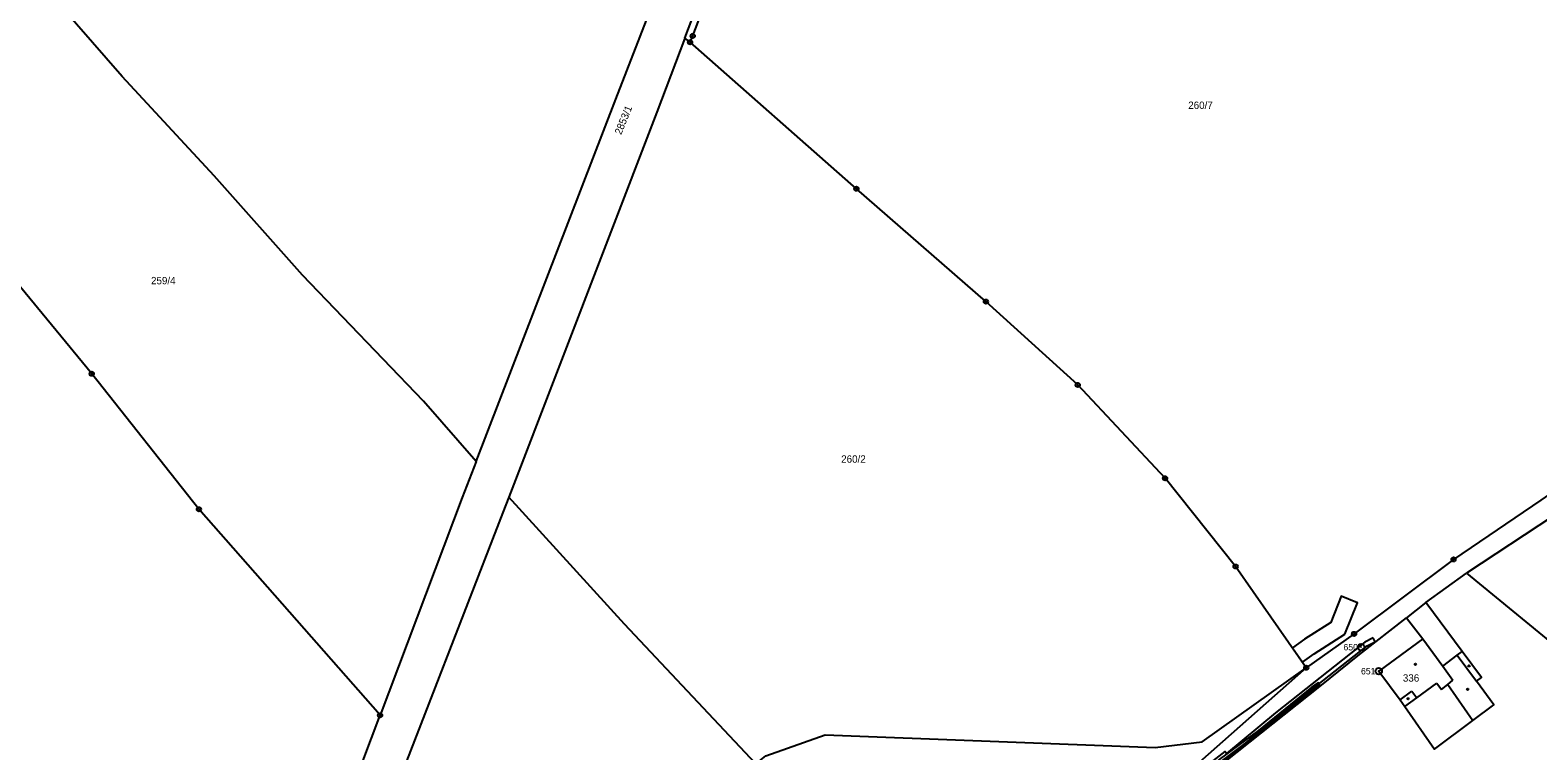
# Model space of a CAD drawing. Extents: x -562167 to -556918, y -1077891 to -1070763.
# Drawn here: x -558021.9 to -557672.8, y -1072893 to -1072726.2 of the extents above; entities that cross this region are included whole.
import ezdxf

# ---------------------------------------------------------------- set-up
doc = ezdxf.new("R2010")
doc.units = 0
for name, color, linetype in [('Hranice parcel', 7, 'Continuous'), ('Parcelní čísla', 7, 'Continuous'), ('Vnitřní kresba', 7, 'Continuous'), ('Věcná břemena k části', 7, 'Continuous'), ('Značky bodu BP', 7, 'Continuous'), ('Značky budov', 7, 'Continuous')]:
    doc.layers.add(name, color=color, linetype=linetype)

msp = doc.modelspace()

# ---------------------------------------------------------------- linework, layer by layer
at = {"layer": 'Hranice parcel'}
for p, q in [((-557869.1, -1072728.98), (-557870.35, -1072728.07)), ((-557669.14, -1072838.64), (-557689.32, -1072851.91)), ((-557698.75, -1072858.7), (-557689.32, -1072851.91)), ((-557689.32, -1072851.91), (-557661.83, -1072874.46)), ((-557698.75, -1072858.7), (-557703.23, -1072862.2)), ((-557726.42, -1072873.79), (-557753.12, -1072897.45))]:
    msp.add_line(p, q, dxfattribs=at)
for points in [[(-557870.35, -1072728.07), (-557841.61, -1072652.18), (-557795.8, -1072530.79), (-557794.15, -1072526.38)], [(-557869.1, -1072728.98), (-557868.48, -1072727.52), (-557830.82, -1072628.64)], [(-557918.66, -1072826.05), (-557930.82, -1072812.07), (-557958.86, -1072782.91), (-557979.27, -1072759.94), (-558000.59, -1072736.9), (-558028.61, -1072704.77), (-558059.01, -1072669.83)], [(-557918.66, -1072826.05), (-557886.26, -1072742.17), (-557878.15, -1072721.09)], [(-557870.35, -1072728.07), (-557876.82, -1072745.17), (-557911.06, -1072834.27)], [(-557726.42, -1072873.79), (-557742.79, -1072850.35), (-557759.11, -1072829.92), (-557779.32, -1072808.32), (-557800.59, -1072789.03), (-557830.58, -1072762.91), (-557869.1, -1072728.98)], [(-557940.88, -1072884.8), (-557982.82, -1072837.09), (-558007.66, -1072805.75), (-558050.12, -1072754.26), (-558061.27, -1072742.23)], [(-557590.2, -1072766.13), (-557611.48, -1072789.38), (-557622.78, -1072800.14), (-557655.54, -1072823.49), (-557672.07, -1072834.96), (-557692.3, -1072848.71), (-557715.36, -1072865.94), (-557726.42, -1072873.79)], [(-557918.66, -1072826.05), (-557921.86, -1072834.34), (-557940.88, -1072884.8)], [(-557911.06, -1072834.27), (-557912.43, -1072837.84), (-557948.59, -1072931.08), (-557971.03, -1072989.02), (-557978.42, -1073007.88)], [(-557853.9, -1072895.99), (-557884.32, -1072863.72), (-557911.06, -1072834.27)], [(-557703.23, -1072862.2), (-557699.44, -1072867.13), (-557709.64, -1072874.58), (-557704.71, -1072881.23), (-557703.56, -1072882.79), (-557696.72, -1072892.62), (-557687.83, -1072885.98), (-557683.02, -1072882.35), (-557686.97, -1072876.9), (-557685.84, -1072876.06), (-557690.35, -1072870.05), (-557698.75, -1072858.7)], [(-557747.66, -1072897.53), (-557723.3, -1072878.11), (-557714.06, -1072870.69), (-557703.23, -1072862.2)], [(-557853.9, -1072895.99), (-557851.56, -1072894.21), (-557837.81, -1072889.3), (-557761.44, -1072892.26), (-557750.55, -1072890.92), (-557726.42, -1072873.79)], [(-558023.91, -1073118.12), (-558023.87, -1073112.67), (-558018.5, -1073094.73), (-558007.07, -1073057.93), (-557996.56, -1073033.14), (-557957.14, -1072927.95), (-557940.88, -1072884.8)]]:
    msp.add_lwpolyline(points, dxfattribs=at)
at = {"layer": 'Vnitřní kresba'}
for p, q in [((-557699.44, -1072867.13), (-557694.83, -1072873.4)), ((-557694.83, -1072873.4), (-557691.44, -1072870.87)), ((-557691.44, -1072870.87), (-557690.35, -1072870.05)), ((-557691.44, -1072870.87), (-557686.97, -1072876.9)), ((-557694.83, -1072873.4), (-557692.46, -1072876.64)), ((-557704.71, -1072881.23), (-557701.99, -1072879.22)), ((-557701.99, -1072879.22), (-557700.84, -1072880.78)), ((-557700.84, -1072880.78), (-557696.2, -1072877.34)), ((-557696.2, -1072877.34), (-557695.08, -1072878.81)), ((-557695.08, -1072878.81), (-557693.66, -1072877.63)), ((-557693.66, -1072877.63), (-557692.46, -1072876.64)), ((-557693.66, -1072877.63), (-557687.83, -1072885.98)), ((-557703.56, -1072882.79), (-557700.84, -1072880.78))]:
    msp.add_line(p, q, dxfattribs=at)
at = {"layer": 'Věcná břemena k části'}
for points in [[(-557726.83, -1072867.19), (-557729.64, -1072869.18), (-557727.31, -1072872.52), (-557724.55, -1072870.57), (-557717.45, -1072866.03), (-557714.55, -1072858.74), (-557718.35, -1072857.24), (-557720.76, -1072863.3)], [(-557710.89, -1072866.85), (-557712.87, -1072867.84), (-557733.51, -1072884.21), (-557744.91, -1072893.6), (-557745.26, -1072893.17), (-557750.81, -1072897.48), (-557756.88, -1072902.21), (-557755.85, -1072903.45), (-557748.08, -1072897.52), (-557732.83, -1072884.95), (-557712.33, -1072868.68), (-557710.44, -1072867.75)], [(-557748.05, -1072897.52), (-557746.15, -1072895.52), (-557737.13, -1072888.77), (-557724.75, -1072878.74), (-557723.27, -1072877.79), (-557723.59, -1072877.29), (-557725.11, -1072878.26), (-557737.5, -1072888.29), (-557746.55, -1072895.06), (-557749.02, -1072897.51), (-557756.1, -1072903.15), (-557755.72, -1072903.61)]]:
    msp.add_lwpolyline(points, close=True, dxfattribs=at)
at = {"layer": 'Značky bodu BP'}
for centre, radius in [((-557869.1, -1072728.98), 0.5), ((-557869.1, -1072728.98), 0.0303), ((-557868.48, -1072727.52), 0.5), ((-557868.48, -1072727.52), 0.0303), ((-557830.58, -1072762.91), 0.5), ((-557830.58, -1072762.91), 0.0303), ((-557800.59, -1072789.03), 0.5), ((-557800.59, -1072789.03), 0.0303), ((-558007.66, -1072805.75), 0.5), ((-558007.66, -1072805.75), 0.0303), ((-557779.32, -1072808.32), 0.5), ((-557779.32, -1072808.32), 0.0303), ((-557759.11, -1072829.92), 0.5), ((-557759.11, -1072829.92), 0.0303), ((-557982.82, -1072837.09), 0.5), ((-557982.82, -1072837.09), 0.0303), ((-557692.3, -1072848.71), 0.5), ((-557742.79, -1072850.35), 0.5), ((-557742.79, -1072850.35), 0.0303), ((-557692.3, -1072848.71), 0.0303), ((-557715.36, -1072865.94), 0.5), ((-557715.36, -1072865.94), 0.0303), ((-557713.7, -1072869.03), 0.75), ((-557713.7, -1072869.03), 0.03), ((-557726.42, -1072873.79), 0.5), ((-557726.42, -1072873.79), 0.0303), ((-557709.64, -1072874.58), 0.75), ((-557709.64, -1072874.58), 0.03), ((-557940.88, -1072884.8), 0.5), ((-557940.88, -1072884.8), 0.0303)]:
    msp.add_circle(centre, radius, dxfattribs=at)
at = {"layer": 'Značky budov'}
for centre in [(-557701.13, -1072873), (-557688.74, -1072873.36), (-557689.04, -1072878.79), (-557702.83, -1072880.97)]:
    msp.add_circle(centre, 0.175, dxfattribs=at)

# ---------------------------------------------------------------- texts
at = {"layer": 'Parcelní čísla'}
for s, p in [('260/7', (-557753.75, -1072744.43)), ('259/4', (-557993.93, -1072785.02)), ('260/2', (-557834.11, -1072826.32)), ('336', (-557704.05, -1072877))]:
    msp.add_text(s, height=1.7, dxfattribs=at).set_placement(p)
msp.add_text('2853/1', height=1.7, rotation=68, dxfattribs=at).set_placement((-557885.06, -1072750.54))
at = {"layer": 'Značky bodu BP'}
for s, p in [('650', (-557717.8, -1072869.78)), ('651', (-557713.74, -1072875.33))]:
    msp.add_text(s, height=1.5, dxfattribs=at).set_placement(p)

doc.saveas('drawing.dxf')
